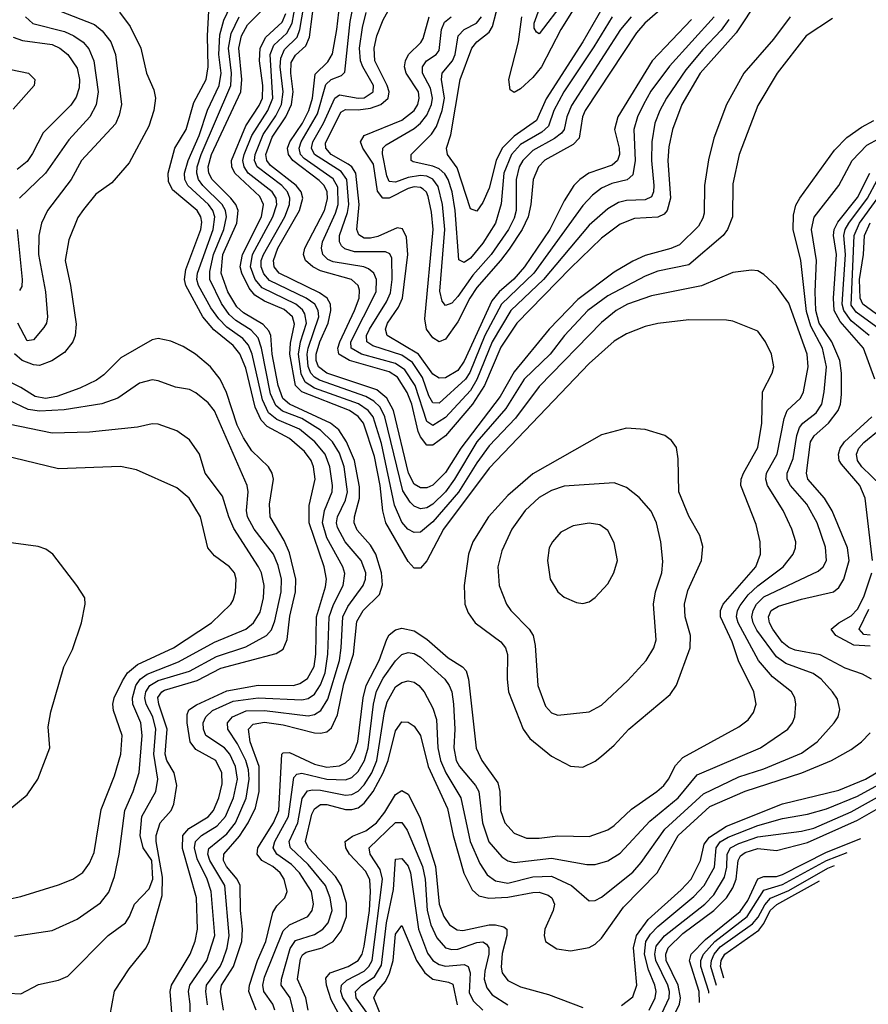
# Model space of a CAD drawing. Header units: inches. Extents: x 1308407 to 1441228, y 959628 to 1036311.
# Tile 545 of 656: x 1422306 to 1425024, y 974469 to 977621. Entities that reach past the tile are written whole.
import ezdxf

# ---------------------------------------------------------------- set-up
doc = ezdxf.new("R2010")
doc.units = ezdxf.units.IN
doc.header["$MEASUREMENT"] = 0
doc.layers.add('B4927', color=7, linetype='Continuous')

msp = doc.modelspace()

# ---------------------------------------------------------------- linework, layer by layer
at = {"layer": 'B4927', "color": 5}
for points, elevation in [([(1424774.4, 977630), (1424720.8, 977559.2), (1424625.6, 977450), (1424570.1, 977349.9), (1424530, 977242.3), (1424512.6, 977172.6), (1424499.4, 977090), (1424498.5, 977001.5), (1424494.7, 976985.3), (1424480.2, 976959.8), (1424419.7, 976900.3), (1424391.8, 976888.2), (1424310, 976866.8), (1424270, 976848.6), (1424210, 976812.9), (1424094.3, 976725.7), (1424002, 976630), (1423890, 976493.8), (1423844.7, 976415.3), (1423719.3, 976250), (1423670, 976171.2), (1423630, 976131.5), (1423610, 976122.5), (1423590, 976122.4), (1423570, 976134.5), (1423551.5, 976170), (1423503.4, 976370), (1423482.2, 976410), (1423450, 976436.3), (1423290, 976490), (1423263.3, 976510), (1423255.8, 976530), (1423255.6, 976550), (1423267.7, 976590), (1423294.2, 976650), (1423303.1, 976690), (1423301.7, 976710), (1423291.1, 976730), (1423266.6, 976746.6), (1423136.9, 976810), (1423121, 976830), (1423119.1, 976850), (1423132.8, 976890), (1423202.6, 977010), (1423213, 977050), (1423207.6, 977070), (1423191.7, 977090), (1423110, 977154.2), (1423097.8, 977170), (1423094.8, 977190), (1423114.6, 977245.4), (1423158.3, 977310), (1423176.3, 977350), (1423182.2, 977390), (1423174.2, 977450), (1423176, 977484), (1423190, 977507.4), (1423222.6, 977537.4), (1423234.3, 977565.7), (1423263.5, 977790)], 2820), ([(1424672.4, 977687.6), (1424601.3, 977578.7), (1424485.7, 977450), (1424427.3, 977350), (1424396.8, 977270), (1424385.8, 977214.2), (1424382.4, 977170), (1424390.5, 977050), (1424380.6, 977010), (1424370, 976998.2), (1424350.5, 976989.5), (1424275.3, 976984.7), (1424230, 976966.4), (1424170, 976922.2), (1424070, 976825.5), (1423898.3, 976650), (1423846.9, 976573.1), (1423794.7, 976450), (1423757, 976390), (1423670, 976288.9), (1423630, 976258.9), (1423610, 976259.4), (1423590, 976285.4), (1423582.7, 976302.7), (1423561.7, 976390), (1423547.7, 976427.7), (1423516.3, 976476.3), (1423490, 976493.7), (1423362.9, 976530), (1423328.9, 976550), (1423325.4, 976570), (1423331.3, 976590), (1423379, 976690), (1423393, 976730), (1423395, 976755), (1423390.6, 976770.6), (1423369, 976789), (1423270, 976817.7), (1423244.6, 976830), (1423222.1, 976850), (1423215.4, 976870), (1423219.4, 976890), (1423282.7, 977010), (1423292.5, 977047.5), (1423291.1, 977070), (1423281.9, 977090), (1423265.9, 977105.9), (1423181.5, 977170), (1423166.8, 977190), (1423164.3, 977210), (1423171.9, 977230), (1423212, 977290), (1423232.5, 977330), (1423243.6, 977370), (1423252.8, 977447.2), (1423293.5, 977486.5), (1423308.1, 977511.9), (1423322.4, 977590), (1423337.8, 977730)], 2780), ([(1424578.1, 977621.9), (1424552.8, 977587.2), (1424493.9, 977526.1), (1424439.6, 977460.4), (1424378.2, 977370), (1424356.2, 977330), (1424340.7, 977290), (1424330.9, 977230), (1424329.5, 977170.5), (1424337.4, 977090), (1424336.6, 977070), (1424330, 977054.6), (1424310, 977044.8), (1424250, 977042.6), (1424224.2, 977035.8), (1424190, 977015.2), (1424130, 976962.9), (1423983.5, 976790), (1423879, 976690), (1423819.1, 976590), (1423770.7, 976469.3), (1423750, 976434.3), (1423670, 976348.1), (1423630, 976321.8), (1423610, 976335), (1423572.5, 976450), (1423540.2, 976500.2), (1423510, 976520.9), (1423400.7, 976550), (1423367.8, 976570), (1423366.6, 976590), (1423447.9, 976750), (1423449, 976790), (1423440.1, 976810), (1423423.9, 976824), (1423408.4, 976830), (1423310, 976845.7), (1423293.5, 976853.5), (1423277.5, 976870), (1423273.4, 976890), (1423276.4, 976910), (1423318.1, 977001.9), (1423326.6, 977030), (1423324.7, 977084.7), (1423310, 977112), (1423217.3, 977177.3), (1423205.8, 977190), (1423200.9, 977210), (1423207.8, 977230), (1423260, 977320), (1423286.7, 977413.3), (1423304.3, 977430), (1423337.3, 977442.7), (1423347.1, 977452.9), (1423364.7, 977615.3), (1423391.1, 977748.9)], 2760), ([(1422852, 974430), (1422852.5, 974470), (1422846.9, 974510), (1422850.8, 974530), (1422906, 974610), (1422930.7, 974690), (1422919.7, 974830), (1422906.5, 974870), (1422875, 974935), (1422866.2, 974970), (1422868.8, 974990), (1422888.4, 975010), (1422939.2, 975040.8), (1422965.1, 975070), (1422991.2, 975130), (1423004, 975190), (1422997.8, 975230), (1422978.9, 975270), (1422962.3, 975290), (1422902.7, 975330), (1422894.9, 975350), (1422893.7, 975370), (1422902.4, 975390), (1422924.2, 975410), (1422990, 975439.5), (1423070, 975450.5), (1423210, 975443.5), (1423230, 975448.1), (1423250, 975461.8), (1423270, 975491.8), (1423284.2, 975530), (1423293.4, 975590), (1423297.3, 975710), (1423310.9, 975749), (1423342.8, 975810), (1423348, 975848), (1423341.5, 975870), (1423290, 975962.3), (1423275.7, 976010), (1423282.5, 976050), (1423306.8, 976110), (1423307.8, 976130), (1423299.8, 976190), (1423284.5, 976230), (1423251.8, 976270), (1423202.6, 976310), (1423130, 976341.2), (1423102.9, 976362.9), (1423084, 976404), (1423051, 976550), (1423038.9, 976578.9), (1423020.6, 976600.6), (1422970, 976636.9), (1422943.6, 976663.6), (1422918.4, 976698.4), (1422878.4, 976770), (1422873.4, 976790), (1422875.2, 976810), (1422925.6, 976950), (1422931.1, 976990), (1422925.3, 977010), (1422911.3, 977030), (1422844.7, 977090), (1422835.1, 977110), (1422834.5, 977130), (1422845.7, 977170), (1422881.1, 977250), (1422908.1, 977331.9), (1422945.1, 977410), (1422951.2, 977450), (1422944.1, 977510), (1422946.9, 977573.1), (1422960.3, 977619.7), (1423003.2, 977710)], 2960), ([(1424458.2, 977621.8), (1424331.7, 977490), (1424222.3, 977310), (1424211, 977270), (1424226.2, 977210), (1424226.9, 977190), (1424220.8, 977170), (1424204.4, 977155.6), (1424129, 977130), (1424100.1, 977110), (1424081.5, 977090), (1424050, 977041.3), (1424004.8, 976950), (1423922.8, 976830), (1423889.2, 976790.8), (1423842.2, 976750), (1423818.8, 976721.2), (1423730, 976528.4), (1423710, 976498.6), (1423670, 976475), (1423650, 976473.7), (1423630, 976486.8), (1423584.1, 976550), (1423483.6, 976610), (1423477.9, 976630), (1423484.3, 976650), (1423519.2, 976700.8), (1423531.8, 976730), (1423549.3, 976870), (1423545, 976925), (1423532.1, 976952.1), (1423515.4, 976955.4), (1423453.1, 976926.9), (1423430, 976921.3), (1423410, 976921.7), (1423392, 976932), (1423386.2, 976950), (1423393.5, 977030), (1423382.6, 977130), (1423370.2, 977150), (1423358.8, 977158.8), (1423304.1, 977190), (1423286.7, 977210), (1423286, 977226), (1423335.2, 977324.8), (1423350, 977334.1), (1423390, 977332.7), (1423430, 977337.8), (1423463, 977350), (1423486.2, 977370), (1423489.7, 977390), (1423483.2, 977410), (1423443.6, 977490), (1423441.8, 977530), (1423449.9, 977570), (1423470, 977621), (1423519.9, 977710)], 2720), ([(1422958.6, 974450), (1422949.7, 974510), (1422952.3, 974530), (1422991.3, 974590), (1423017.6, 974670), (1423020.3, 974710), (1423013.5, 974770), (1423012.2, 974850), (1423003, 974870), (1422969.1, 974910), (1422958.8, 974930), (1422959.5, 974950), (1423010, 975007.1), (1423038.5, 975050), (1423061.3, 975098.7), (1423073.2, 975150), (1423072.7, 975230), (1423044, 975310), (1423038.7, 975350), (1423053.7, 975366.3), (1423090, 975372.4), (1423150, 975364), (1423250, 975338.4), (1423270, 975337.2), (1423290, 975342), (1423305.4, 975354.6), (1423324.2, 975395.8), (1423344.8, 975495.2), (1423375.3, 975590), (1423385.6, 975694.4), (1423406.7, 975730), (1423458.5, 975781.5), (1423468.1, 975811.9), (1423465.2, 975850), (1423446.8, 975910), (1423430, 975939.2), (1423387.4, 975987.4), (1423377.6, 976010), (1423378.4, 976030), (1423394.9, 976090), (1423394.3, 976125.7), (1423378.5, 976210), (1423353.1, 976270), (1423328.1, 976308.1), (1423302.2, 976330), (1423170.6, 976390.6), (1423148.6, 976408.6), (1423133.7, 976450), (1423114.6, 976550), (1423110.3, 976610), (1423104.7, 976624.7), (1423085.9, 976645.9), (1423023, 976683.1), (1423001.8, 976701.8), (1422972.5, 976750), (1422951.8, 976810), (1422956.8, 976870), (1423001.5, 976970), (1423005.9, 977010), (1422998, 977030), (1422982.5, 977050), (1422922.4, 977110), (1422911.6, 977130), (1422910, 977150), (1422920.8, 977190), (1423014.6, 977390), (1423017.5, 977430), (1423008.3, 977530), (1423016.5, 977570), (1423035.6, 977604.4), (1423095.2, 977664.8)], 2920), ([(1423123.8, 974450), (1423116.8, 974470), (1423087.7, 974510), (1423084.7, 974530), (1423090, 974555.9), (1423150, 974704.2), (1423170, 974724.1), (1423229.6, 974750.4), (1423243.5, 974770), (1423247.7, 974790), (1423240.5, 974830), (1423202.8, 974890), (1423177, 974917), (1423130.3, 974950), (1423118, 974970), (1423123, 974990), (1423167.3, 975070), (1423184.7, 975195.3), (1423193.7, 975206.3), (1423210, 975209.5), (1423290, 975190), (1423350, 975187.3), (1423370, 975195.5), (1423390, 975214.1), (1423410.7, 975249.3), (1423422, 975290), (1423439, 975430), (1423448.8, 975471.2), (1423470, 975513.3), (1423510, 975568.8), (1423530, 975589.2), (1423550, 975595.7), (1423570, 975591.9), (1423590, 975580.5), (1423668.1, 975510), (1423682.3, 975490), (1423690.1, 975470), (1423696.2, 975430), (1423699.6, 975350), (1423696.3, 975290), (1423704.2, 975250), (1423714.4, 975230), (1423766.2, 975170), (1423776.6, 975150), (1423788.1, 975050), (1423809.2, 974989.2), (1423850, 974941.4), (1423870, 974928.7), (1423890, 974923.5), (1424010, 974936.8), (1424123.3, 974916.8), (1424150, 974917.3), (1424190, 974928.3), (1424230, 974953.6), (1424324.2, 975055.8), (1424415.1, 975130), (1424475.7, 975204.3), (1424679.4, 975290), (1424766.8, 975350), (1424781.2, 975370), (1424788.6, 975390), (1424792.5, 975430), (1424789.2, 975450), (1424778.7, 975470), (1424717.5, 975517.5), (1424672.2, 975570), (1424608, 975690), (1424602.4, 975710), (1424605.2, 975730), (1424613.7, 975746.3), (1424639.5, 975780.5), (1424670, 975809.3), (1424751.4, 975870), (1424783.8, 975910), (1424791.7, 975930), (1424792.7, 975950), (1424779.9, 975990), (1424751.9, 976050), (1424701.3, 976130), (1424695.7, 976150), (1424698.7, 976170), (1424732.6, 976230), (1424755.1, 976344.9), (1424764.1, 976370), (1424806.7, 976410), (1424816.5, 976430), (1424831.3, 976510), (1424828.4, 976550), (1424770, 976713.5), (1424730, 976767.8), (1424690, 976805.3), (1424670, 976817.6), (1424650, 976819.8), (1424590, 976812.2), (1424490.5, 976769.5), (1424330, 976737.5), (1424253.4, 976710), (1424216.8, 976690), (1424170, 976652.1), (1423970, 976446.7), (1423894.5, 976345.5), (1423810, 976257.1), (1423770, 976202.1), (1423711.7, 976108.3), (1423630, 976013.2), (1423590, 975980.3), (1423570, 975979.3), (1423549.9, 975990), (1423530, 976012.6), (1423506.6, 976066.6), (1423464.7, 976264.7), (1423438.7, 976350), (1423422.5, 976370), (1423391, 976391), (1423250, 976441.4), (1423220.6, 976460.6), (1423208, 976488), (1423199.6, 976550), (1423205.5, 976590), (1423224.4, 976650), (1423220, 976680), (1423212.5, 976692.5), (1423190.6, 976710.6), (1423082.5, 976762.5), (1423060.7, 976790), (1423045, 976830), (1423052.3, 976870), (1423117.3, 976990), (1423129.3, 977030), (1423127.2, 977050), (1423114.9, 977070), (1423038.4, 977130), (1423024.8, 977150), (1423021.2, 977170), (1423024.9, 977190), (1423050.1, 977250), (1423101.3, 977330), (1423117.5, 977370), (1423108.6, 977510), (1423120.3, 977539.7), (1423161.5, 977578.5), (1423178.4, 977610), (1423189.6, 977670)], 2860), ([(1424910, 977625), (1424825.6, 977570), (1424732.1, 977450), (1424670, 977346.3), (1424610.9, 977190), (1424590, 977095.3), (1424589.4, 976990), (1424573.1, 976950), (1424559.1, 976930), (1424450, 976836.7), (1424350, 976815.7), (1424310, 976800.4), (1424190, 976736.7), (1424125.7, 976690), (1424050.8, 976610), (1424004.9, 976550), (1423922.1, 976470), (1423863.3, 976376.7), (1423770, 976269.6), (1423699.2, 976150), (1423670, 976110.2), (1423630, 976070.5), (1423610, 976058.1), (1423590, 976054.9), (1423570, 976063.9), (1423556.4, 976076.4), (1423532.9, 976112.9), (1423476.1, 976350), (1423460.5, 976380.5), (1423440.4, 976400.4), (1423415.3, 976415.3), (1423266.7, 976466.7), (1423250, 976476.4), (1423239, 976490), (1423230.6, 976510.6), (1423227, 976550), (1423230, 976570.1), (1423264.1, 976670), (1423262.6, 976690), (1423251.3, 976710), (1423223.3, 976730), (1423106.4, 976786.4), (1423087.8, 976807.8), (1423079.8, 976830), (1423080.1, 976850), (1423087, 976870), (1423154.9, 976990), (1423170.2, 977030), (1423171.2, 977050), (1423163.5, 977070), (1423145.8, 977090), (1423066.7, 977150), (1423058.7, 977170), (1423060.2, 977190), (1423086.1, 977253.9), (1423126.5, 977313.5), (1423144.5, 977350), (1423150.3, 977390), (1423140.6, 977470), (1423142.3, 977497.7), (1423154.6, 977525.4), (1423194.9, 977565.1), (1423204, 977590), (1423216, 977664)], 2840), ([(1424373.3, 977666.7), (1424309.1, 977610), (1424281.4, 977578.6), (1424117.7, 977330), (1424108.8, 977310), (1424098.4, 977241.6), (1424078.7, 977221.3), (1423988.6, 977171.4), (1423967.6, 977150), (1423950.4, 977110), (1423943.5, 977030), (1423935.1, 976990), (1423915.6, 976950), (1423873.5, 976886.5), (1423846.6, 976850), (1423770, 976763.9), (1423747.9, 976730), (1423710, 976654.2), (1423670, 976598.1), (1423650, 976589.9), (1423630, 976602.3), (1423609.3, 976630), (1423604.1, 976664.1), (1423630.2, 976949.8), (1423625.2, 977005.2), (1423614.7, 977054.7), (1423609.2, 977069.1), (1423598.7, 977078.7), (1423590, 977084.3), (1423570, 977086.2), (1423550, 977080.8), (1423490, 977050.2), (1423469.4, 977049.4), (1423452.2, 977072.2), (1423439.1, 977159.1), (1423405.6, 977210), (1423398.1, 977230), (1423409.6, 977250.4), (1423530, 977299.7), (1423570, 977330.9), (1423581.3, 977350), (1423586.1, 977370), (1423583.3, 977390), (1423544.1, 977450), (1423539.2, 977470), (1423541.5, 977490), (1423551.5, 977510), (1423591.4, 977548.6), (1423598.8, 977561.2), (1423617.4, 977630)], 2680), ([(1424189.8, 977690), (1424110.3, 977550), (1423992.7, 977367.3), (1423961.7, 977298.3), (1423890, 977248.5), (1423852, 977210), (1423832.6, 977170), (1423810, 977081.6), (1423790, 977035.9), (1423770, 977008), (1423750, 977015.3), (1423707.3, 977147.3), (1423676.7, 977190), (1423673.7, 977210), (1423687.6, 977252.4), (1423716.7, 977430), (1423754.1, 977530), (1423770.2, 977549.8), (1423810, 977580.8), (1423820.8, 977599.2), (1423843.8, 977690)], 2620), ([(1424089.4, 977670), (1424039.2, 977590), (1423977.1, 977470), (1423950, 977436.5), (1423910, 977400.2), (1423890, 977388), (1423877.1, 977397.1), (1423873.3, 977430), (1423903.9, 977550), (1423915, 977630)], 2580), ([(1424050, 977681), (1423970, 977576), (1423961.7, 977581.7), (1423954.2, 977594.2), (1423953.7, 977610), (1423980, 977680)], 2560), ([(1422625.6, 977645.6), (1422659.7, 977599.7), (1422693.9, 977530), (1422712.7, 977450), (1422736.2, 977396.2), (1422741.5, 977370), (1422736.3, 977330), (1422719.3, 977280.7), (1422657.1, 977162.9), (1422601.2, 977098.9), (1422550, 977062.9), (1422510, 977013.8), (1422492.5, 976987.5), (1422463.6, 976916.4), (1422451.7, 976850), (1422469.1, 976770), (1422486.9, 976646.9), (1422483.3, 976610), (1422476.2, 976590), (1422450, 976556), (1422409, 976529), (1422370, 976514.5), (1422350, 976516.4), (1422314.4, 976530), (1422290, 976551.8)], 2980), ([(1422434, 977650), (1422545.3, 977605.3), (1422570, 977586), (1422598.2, 977550), (1422613.2, 977510), (1422632, 977350), (1422624.8, 977315.2), (1422612.5, 977287.5), (1422504.6, 977170), (1422470.6, 977109.4), (1422395, 977010), (1422375.5, 976970), (1422367.4, 976930), (1422366.4, 976870), (1422388.6, 976750), (1422395.3, 976670), (1422391.9, 976650), (1422383.9, 976636.1), (1422350, 976596.8), (1422330, 976593.2), (1422300.1, 976650)], 2960), ([(1422794.5, 974430), (1422788.6, 974510), (1422791.9, 974530), (1422851.9, 974630), (1422868.7, 974671.3), (1422876, 974710), (1422872.5, 974810), (1422827.5, 974967.5), (1422828.9, 975010), (1422848.3, 975031.7), (1422910, 975069.5), (1422926.4, 975090), (1422944.5, 975130), (1422954.5, 975174.5), (1422953.3, 975210), (1422933.9, 975250), (1422870, 975285.4), (1422852.1, 975310), (1422842.5, 975370), (1422842.6, 975397.4), (1422848.4, 975411.6), (1422872, 975428), (1422970, 975472.7), (1423070, 975490.6), (1423183, 975490), (1423203.6, 975496.4), (1423227.5, 975512.5), (1423249.5, 975550.5), (1423254.5, 975590), (1423256.8, 975710), (1423285.6, 975805.6), (1423288.9, 975830), (1423281.7, 975870), (1423232.9, 976010), (1423233.6, 976066.4), (1423252.3, 976150), (1423247, 976190), (1423239.7, 976210), (1423218.6, 976238.6), (1423170, 976280.6), (1423099.1, 976319.1), (1423079.2, 976339.2), (1423060.3, 976380.3), (1423030, 976505.8), (1423011.8, 976551.8), (1422990, 976578.6), (1422928.1, 976628.1), (1422892.9, 976670), (1422837.8, 976770), (1422834.3, 976790), (1422838.6, 976821.4), (1422886.8, 976950), (1422890, 976972.8), (1422886.8, 976990), (1422874.5, 977010), (1422796.1, 977076.1), (1422783.3, 977103.3), (1422781.2, 977130), (1422803.4, 977210), (1422839.7, 977270), (1422864.3, 977355.7), (1422903.9, 977430), (1422909.6, 977470), (1422907.3, 977570), (1422911.6, 977650)], 2980), ([(1423063.6, 974450), (1423039.7, 974510), (1423042.1, 974530), (1423067.5, 974610), (1423094.8, 974670), (1423116.7, 974763.3), (1423130, 974785), (1423155.2, 974810), (1423162.7, 974830), (1423153.5, 974870), (1423140.3, 974890), (1423117.5, 974910), (1423082, 974930), (1423067.1, 974950), (1423068.9, 974970), (1423119, 975050), (1423136.6, 975090), (1423146.1, 975270), (1423150, 975274.2), (1423170, 975275.7), (1423250, 975238.1), (1423290, 975228.6), (1423330, 975232.9), (1423350, 975242.6), (1423364.2, 975255.8), (1423379.1, 975280.9), (1423389, 975311), (1423406.3, 975450), (1423415.7, 975490), (1423457.2, 975570), (1423482.1, 975637.9), (1423490, 975651.6), (1423510, 975667.6), (1423530, 975673.6), (1423570, 975665.1), (1423610, 975638), (1423678.5, 975578.5), (1423725, 975550), (1423736.6, 975536.6), (1423744.1, 975510), (1423768.7, 975288.7), (1423786.8, 975250), (1423838.1, 975178.1), (1423844.2, 975150), (1423846.5, 975090), (1423859.6, 975050), (1423890, 975016.6), (1423930, 975001.2), (1423970, 975000.7), (1424030, 975008.5), (1424130, 975006.5), (1424190, 975028.1), (1424210, 975041.5), (1424265.7, 975094.3), (1424347.1, 975150), (1424368.9, 975170), (1424384.3, 975190), (1424406.5, 975233.5), (1424430, 975258.8), (1424610, 975357.5), (1424639.9, 975380.1), (1424657.1, 975402.9), (1424664.7, 975430), (1424657.7, 975470), (1424608.3, 975568.3), (1424588.6, 975630), (1424551, 975710), (1424551.3, 975730), (1424559.3, 975750), (1424663.6, 975870), (1424679.2, 975910), (1424678.2, 975950), (1424665.3, 976005.3), (1424616.6, 976130), (1424617.6, 976150), (1424624.7, 976170), (1424670, 976251.7), (1424683.8, 976330), (1424685.9, 976430), (1424716.8, 976490), (1424721.6, 976510), (1424714.4, 976550), (1424694.6, 976590), (1424670, 976623.9), (1424590, 976655.9), (1424570, 976659.8), (1424450, 976659.9), (1424350, 976648.3), (1424310, 976639.3), (1424250, 976615.8), (1424210, 976591.9), (1424130, 976520.7), (1423810, 976185.6), (1423663.4, 975990), (1423610, 975889.1), (1423590, 975865.4), (1423570, 975865.2), (1423550, 975886.4), (1423478.9, 976010), (1423469, 976049), (1423461.3, 976130), (1423442.5, 976222.5), (1423407.9, 976330), (1423390.7, 976350.7), (1423362.8, 976370), (1423210, 976429.4), (1423190, 976450), (1423171.5, 976550), (1423173.9, 976586.1), (1423186.6, 976646.6), (1423180, 976670), (1423153.3, 976693.3), (1423090, 976720.5), (1423059.5, 976739.5), (1423041.6, 976761.6), (1423017.8, 976810), (1423012.8, 976830), (1423019.5, 976870), (1423080.2, 976990), (1423086.7, 977030), (1423075, 977055), (1422995, 977130), (1422985.3, 977150), (1422984.3, 977170), (1423030, 977281.5), (1423073.5, 977346.5), (1423083.8, 977370), (1423085, 977410), (1423074.4, 977490), (1423076.9, 977530), (1423094.8, 977565.2), (1423146.8, 977613.2), (1423158.5, 977641.5)], 2880), ([(1424530.9, 977630), (1424387.1, 977472.9), (1424328, 977392), (1424304, 977350), (1424285, 977310), (1424273.8, 977270), (1424277.2, 977170), (1424270, 977125), (1424251.5, 977108.5), (1424202.8, 977097.2), (1424170, 977082.3), (1424140.7, 977059.3), (1424110, 977026.3), (1423952.6, 976810), (1423849.5, 976710), (1423796.3, 976610), (1423748.2, 976491.8), (1423733.8, 976470), (1423650, 976393.7), (1423630, 976394.4), (1423617.1, 976417.1), (1423596.2, 976476.2), (1423564, 976524), (1423530, 976546.8), (1423437.1, 976577.2), (1423417.6, 976590), (1423416.9, 976610), (1423426.3, 976630), (1423481.6, 976718.4), (1423493.4, 976746.6), (1423499, 976790), (1423497.7, 976857.7), (1423492, 976872), (1423477.7, 976877.7), (1423378.3, 976878.3), (1423347.3, 976887.3), (1423337.2, 976897.2), (1423330.6, 976910), (1423331, 976930), (1423356.4, 977003.6), (1423360.8, 977030), (1423353.8, 977110), (1423335.6, 977135.6), (1423250, 977189.3), (1423240.6, 977210), (1423244.9, 977230), (1423279.5, 977290), (1423315.5, 977370), (1423330, 977380.7), (1423390, 977369.7), (1423410, 977371.4), (1423438.5, 977390), (1423439.6, 977410), (1423404.9, 977470), (1423398.1, 977490), (1423394.8, 977530), (1423403.7, 977596.3), (1423416.1, 977643.9)], 2740), ([(1422325.2, 977630), (1422348.6, 977608.6), (1422450, 977583.3), (1422479.5, 977570), (1422509.1, 977549.1), (1422527.6, 977527.6), (1422544.1, 977490), (1422557.4, 977390), (1422550.9, 977349.1), (1422530.3, 977309.7), (1422463.6, 977236.4), (1422388.6, 977130), (1422305.4, 977050)], 2940), ([(1422907.9, 974467.9), (1422902.4, 974510), (1422904.6, 974530), (1422947.8, 974590), (1422957.3, 974610), (1422971, 974650), (1422977.6, 974690), (1422962.7, 974850), (1422915.2, 974930), (1422909.2, 974950), (1422911.8, 974968.2), (1422970, 975015.3), (1422997.5, 975050), (1423031.2, 975128.8), (1423041.7, 975190), (1423039.5, 975219.5), (1423030.7, 975250), (1423003.4, 975303.4), (1422972.7, 975350), (1422971.8, 975370), (1422987.7, 975390), (1423031.5, 975408.5), (1423090, 975410), (1423230, 975393.1), (1423250, 975396.9), (1423270.7, 975409.3), (1423293.6, 975446.4), (1423330, 975569.9), (1423336.3, 975610), (1423341.7, 975710), (1423357.6, 975742.4), (1423406.3, 975810), (1423413.5, 975830), (1423414.4, 975850), (1423399.9, 975890), (1423349, 975950), (1423324.5, 975995.5), (1423321.3, 976010), (1423324.2, 976030), (1423350, 976083.3), (1423355.9, 976110), (1423345.6, 976190), (1423330, 976233.3), (1423308.2, 976270), (1423270, 976307.7), (1423210, 976344.5), (1423148, 976368), (1423126.2, 976386.2), (1423110, 976423.8), (1423081, 976570), (1423070, 976602.6), (1423047.1, 976627.1), (1422998.4, 976658.4), (1422977.5, 976677.5), (1422952.2, 976712.2), (1422915.6, 976790), (1422915.5, 976815.5), (1422926.6, 976870), (1422960.1, 976950), (1422969, 976990), (1422965.8, 977010), (1422955.1, 977030), (1422892.8, 977090), (1422878.4, 977110), (1422873.5, 977130), (1422875.1, 977150), (1422887.8, 977190), (1422982.4, 977410), (1422984.2, 977450), (1422975.5, 977530), (1422983.5, 977576.5), (1423009.6, 977630.4)], 2940), ([(1424264.8, 977630), (1424230.6, 977590), (1424073.4, 977346.6), (1424058.8, 977310), (1424050.6, 977270), (1424041.8, 977258.2), (1424019.5, 977240.5), (1423950, 977202.2), (1423917.4, 977170), (1423906.2, 977150), (1423896.1, 977110), (1423896.6, 977010), (1423890, 976986.1), (1423871.6, 976950), (1423815.9, 976870), (1423757.1, 976802.9), (1423710, 976735.3), (1423690, 976714.2), (1423670, 976706.7), (1423659.6, 976719.6), (1423651.7, 976751.7), (1423668.3, 976950), (1423660.3, 977030), (1423647, 977087), (1423630, 977111.1), (1423610, 977120.3), (1423590, 977122.7), (1423550, 977116.2), (1423510, 977100.6), (1423490, 977102.9), (1423481.7, 977121.7), (1423468.5, 977191.5), (1423469.6, 977210), (1423479.6, 977220.4), (1423570, 977273.2), (1423590.4, 977289.5), (1423610, 977315.3), (1423624.8, 977350), (1423628.3, 977370), (1423621.7, 977401.7), (1423596.1, 977450), (1423596.1, 977470), (1423609.5, 977490), (1423640.6, 977510), (1423650, 977522.4), (1423657, 977590), (1423666.9, 977613.1), (1423687.7, 977630)], 2660), ([(1424203.4, 977630), (1424145.6, 977534.4), (1424048.6, 977390), (1424017.5, 977330), (1423999.8, 977280.2), (1423978.8, 977261.2), (1423910, 977221.2), (1423881.3, 977190), (1423857.3, 977130), (1423848.6, 977031.4), (1423830.6, 976970), (1423790, 976905.3), (1423750, 976858.1), (1423730, 976843.4), (1423712.3, 976852.3), (1423701.3, 977010), (1423690.9, 977070), (1423678.4, 977110), (1423668.2, 977128.2), (1423650, 977144), (1423630, 977152.6), (1423566.3, 977166.3), (1423559.8, 977170), (1423559.7, 977179.7), (1423559.6, 977190), (1423625.3, 977254.7), (1423640.8, 977279.2), (1423659.4, 977330), (1423667.1, 977370), (1423657.5, 977430), (1423659.2, 977450), (1423692.9, 977490), (1423700.7, 977510), (1423711, 977570), (1423730.2, 977589.8), (1423769.6, 977610.4), (1423784.9, 977630)], 2640), ([(1422285, 977565), (1422314.6, 977554.6), (1422410, 977541.7), (1422435, 977530), (1422460.5, 977510), (1422490, 977466.4), (1422497.8, 977430), (1422496.5, 977403.5), (1422486.7, 977373.3), (1422470, 977347.7), (1422380.8, 977259.2), (1422347.6, 977192.4), (1422330, 977166.8), (1422298, 977142)], 2920), ([(1422214.4, 977474.4), (1422334.8, 977450), (1422354.5, 977430), (1422352, 977410), (1422284.9, 977335.1)], 2880), ([(1423197.4, 974390), (1423172, 974490), (1423143.6, 974530), (1423144.5, 974550), (1423172.5, 974647.5), (1423190, 974673.3), (1423250, 974693.2), (1423276.7, 974710), (1423294.7, 974730), (1423307, 974770), (1423300.8, 974810), (1423285.2, 974850), (1423230, 974917.2), (1423173.9, 974970), (1423173, 974973), (1423169.3, 974990), (1423197.5, 975050), (1423211.4, 975128.6), (1423227.5, 975152.5), (1423243.8, 975156.2), (1423270, 975155.2), (1423350, 975138.5), (1423370, 975140.8), (1423390, 975151.5), (1423410, 975172.3), (1423433.8, 975210), (1423449.8, 975250), (1423474.3, 975405.7), (1423482.9, 975437.1), (1423510, 975485.1), (1423530, 975499.9), (1423550, 975505.2), (1423570, 975500.1), (1423584.6, 975490), (1423601.7, 975470), (1423630, 975417.1), (1423640.8, 975380.8), (1423645.4, 975290), (1423654, 975250), (1423670.8, 975210), (1423719, 975130), (1423749, 974990), (1423780.2, 974920.2), (1423803.8, 974883.8), (1423830, 974864.2), (1423870, 974856.6), (1423950, 974877.8), (1424010, 974879.2), (1424074, 974850), (1424130, 974800.2), (1424150, 974801.5), (1424170, 974812.1), (1424270, 974892.5), (1424297, 974923), (1424372.5, 975030), (1424496.5, 975143.5), (1424610, 975197.5), (1424690, 975223.3), (1424810, 975273.7), (1424860.2, 975310), (1424915.4, 975370), (1424928.2, 975390), (1424932.8, 975412.8), (1424925.6, 975445.6), (1424909.9, 975470), (1424873.7, 975510), (1424848.2, 975528.2), (1424760.6, 975560.6), (1424730, 975581.7), (1424666.8, 975666.8), (1424655.1, 975690), (1424651.2, 975710), (1424655.4, 975730), (1424666.4, 975750), (1424690, 975773.8), (1424863.8, 975856.3), (1424879.9, 975870), (1424890.4, 975890), (1424887.8, 975932.2), (1424860.9, 976010), (1424827.1, 976070), (1424774.7, 976130), (1424764.1, 976150), (1424764.8, 976170), (1424783.4, 976216.6), (1424795.1, 976290), (1424804.2, 976315.8), (1424814.6, 976330), (1424857.5, 976362.5), (1424875.1, 976390), (1424883.4, 976430), (1424890, 976510), (1424877.6, 976570), (1424840.3, 976640.3), (1424826.6, 976686.6), (1424808, 976850), (1424783.9, 976950), (1424784.4, 976995.6), (1424792.5, 977027.5), (1424805.2, 977050), (1424916, 977204), (1424956, 977244), (1425002.4, 977277.6), (1425041.8, 977298.2)], 2840), ([(1425034.7, 975510), (1425005.9, 975525.9), (1424950, 975545.7), (1424870, 975588.3), (1424790, 975602.5), (1424770, 975611.3), (1424748.9, 975628.9), (1424718.4, 975670), (1424708, 975690), (1424704.4, 975710), (1424713.2, 975730), (1424736.7, 975743.3), (1424810, 975766.4), (1424912.7, 975790), (1424930, 975804), (1424946.5, 975830), (1424963.1, 975890), (1424957.5, 975930), (1424908.9, 976048.9), (1424884.3, 976090), (1424830.6, 976150), (1424826.2, 976170), (1424839.4, 976270), (1424851, 976289), (1424896.7, 976330), (1424927.9, 976370), (1424935, 976390), (1424938.2, 976421.8), (1424938.4, 976490), (1424933.7, 976530), (1424908.1, 976590), (1424867.4, 976650), (1424856.7, 976690), (1424854, 976750), (1424858.6, 976850), (1424842, 976950), (1424851.2, 976988.9), (1424930, 977090.1), (1424972.7, 977170), (1425020.2, 977219.8), (1425058.7, 977241.3)], 2820), ([(1425044.8, 976470), (1425009, 976570), (1424934.6, 976654.6), (1424914.9, 976690), (1424912.4, 976730), (1424922.6, 976870), (1424913.3, 976930), (1424915.4, 976950), (1424927.1, 976972.9), (1424990, 977051.7), (1425029.8, 977130)], 2780), ([(1425027.2, 976610), (1424970, 976657.6), (1424946.2, 976690), (1424941, 976710), (1424951.4, 976870), (1424946.5, 976930), (1424950.8, 976950), (1424962.1, 976970), (1425022, 977050), (1425052.9, 977107.1)], 2760), ([(1425060.2, 976630), (1424985, 976685), (1424970, 976707.7), (1424979.6, 976930), (1424996.7, 976970), (1425052.7, 977047.3)], 2740), ([(1425090.5, 976650), (1425006.6, 976710), (1424998.5, 976730), (1424996.4, 976790), (1425008.7, 976870), (1425012.4, 976930), (1425030, 976970.8)], 2720), ([(1422297.9, 976950), (1422314.5, 976790), (1422312.7, 976767.3), (1422305.5, 976754.5)], 2940), ([(1422594.5, 974430), (1422610, 974511.8), (1422657.3, 974582.7), (1422711.1, 974650), (1422720.8, 974670), (1422762.3, 974817.7), (1422763.7, 974876.3), (1422742.8, 974990), (1422743.7, 975010), (1422755.7, 975050), (1422791, 975090), (1422800.1, 975110), (1422809, 975170), (1422800.9, 975210), (1422777.8, 975250), (1422772.3, 975270), (1422778.4, 975350), (1422751.9, 975430), (1422749, 975451), (1422761.6, 975470), (1422770, 975474.5), (1422874.1, 975505.9), (1422950, 975545.2), (1423127.4, 975592.6), (1423150, 975605.6), (1423163.4, 975636.6), (1423171.5, 975711.5), (1423189.3, 975790), (1423190.7, 975830.7), (1423170, 975914), (1423153.7, 975953.7), (1423108.5, 976030), (1423106.1, 976070), (1423118.9, 976150), (1423115.2, 976170), (1423102.7, 976190), (1423050, 976241.1), (1423022.5, 976282.5), (1423003.2, 976323.2), (1422968.1, 976428.1), (1422948.3, 976470), (1422916.9, 976510), (1422869, 976550), (1422830, 976575.2), (1422790, 976592.2), (1422750, 976600.3), (1422730, 976596.8), (1422630, 976539), (1422575.3, 976484.7), (1422552.3, 976467.7), (1422498.3, 976441.7), (1422425.1, 976414.9), (1422388.3, 976408.3), (1422355.2, 976415.2), (1422310, 976443.5), (1422238.9, 976478.9)], 3020), ([(1422230, 974507.5), (1422310, 974503.2), (1422366.9, 974533.1), (1422430, 974546), (1422460.3, 974559.7), (1422589, 974690), (1422644.9, 974730), (1422658.2, 974750), (1422674.4, 974790), (1422721.3, 974838.7), (1422732.7, 974870), (1422729.6, 974929.6), (1422701.6, 974970), (1422691.8, 975010), (1422697.4, 975070), (1422742.7, 975150), (1422749.1, 975190), (1422736, 975270), (1422742.3, 975350), (1422732.2, 975390), (1422711.6, 975430), (1422707.2, 975450), (1422710.6, 975470), (1422723.4, 975490), (1422750, 975505.4), (1422850, 975535.7), (1422937, 975583), (1423030, 975613.5), (1423097.1, 975650), (1423112.3, 975667.7), (1423123, 975697), (1423144.1, 975790), (1423144.5, 975830), (1423134.1, 975874.1), (1423119, 975910), (1423057.2, 975990), (1423035.8, 976030), (1423032.4, 976050), (1423037.7, 976110), (1423034.9, 976130), (1422930, 976368.9), (1422910, 976394.3), (1422870, 976427.2), (1422850, 976437.4), (1422805.1, 976445.1), (1422750, 976465.4), (1422730, 976468), (1422690, 976458), (1422620.2, 976410), (1422568.8, 976391.2), (1422448.1, 976371.9), (1422370, 976367.5), (1422333.8, 976373.8), (1422270, 976403.6)], 3040), ([(1425037.6, 975890), (1425014.4, 976090), (1424997, 976130), (1424938.2, 976198.2), (1424931.1, 976210), (1424928.9, 976230), (1424934.6, 976250), (1424947.8, 976270), (1425036.2, 976350)], 2780), ([(1422290, 974687.2), (1422410, 974705.9), (1422490, 974741.7), (1422565.4, 974794.6), (1422591.4, 974828.6), (1422610, 974878.3), (1422624.9, 974950), (1422642.5, 975090), (1422669.9, 975150), (1422688.3, 975211.7), (1422698.6, 975330), (1422693.8, 975370), (1422668.9, 975430), (1422667.1, 975450), (1422678.4, 975490), (1422692.1, 975510), (1422714.2, 975525.8), (1422814.7, 975565.3), (1422930, 975628.3), (1423030.4, 975670), (1423054.8, 975690), (1423075.9, 975724.1), (1423086.9, 975770), (1423089.1, 975810), (1423080.3, 975850), (1423071, 975870), (1422992.1, 975992.1), (1422975.7, 976030), (1422955.8, 976095.8), (1422900.7, 976170), (1422882.1, 976230), (1422850, 976275.8), (1422810, 976304.6), (1422750, 976326.3), (1422730, 976327.1), (1422683.1, 976316.9), (1422530, 976301.1), (1422410, 976298.1), (1422270, 976326.1)], 3060), ([(1425065.2, 976130), (1425003.2, 976190), (1424990.2, 976210), (1424986.9, 976230), (1424994.2, 976250), (1425010, 976267.9), (1425062.1, 976310)], 2760), ([(1422230, 974796.8), (1422310, 974814.1), (1422430, 974852), (1422476, 974870), (1422508.4, 974891.6), (1422530, 974920.8), (1422545, 974955), (1422567.1, 975092.9), (1422610, 975200.8), (1422629.9, 975269.9), (1422634.9, 975330), (1422606.2, 975410), (1422604.5, 975430), (1422609.2, 975450), (1422635.5, 975504.5), (1422651.3, 975530), (1422683.3, 975556.7), (1422798.8, 975610), (1422920.2, 975690), (1422982, 975750), (1422990, 975763.1), (1422997.5, 975790), (1422999.6, 975830), (1422994.4, 975850), (1422978, 975870), (1422930, 975904.7), (1422908.6, 975930), (1422884.9, 976030), (1422849.1, 976090), (1422810, 976122.9), (1422680.3, 976180.3), (1422629.5, 976190.5), (1422430, 976183.9), (1422250, 976227.3)], 3080), ([(1422280.6, 975099.4), (1422330, 975139.7), (1422364.2, 975190), (1422402.6, 975290), (1422397, 975357), (1422405.7, 975405.7), (1422447, 975550), (1422474.8, 975605.2), (1422504.5, 975690), (1422515.8, 975750), (1422514.3, 975770), (1422489.6, 975810), (1422412.6, 975910), (1422390, 975926.2), (1422365.4, 975934.6), (1422230, 975953)], 3120), ([(1425030, 975615.8), (1424978.4, 975618.4), (1424919.9, 975650), (1424905.5, 975670), (1424929.9, 975690), (1424970, 975712.4), (1424990, 975734.3), (1425010, 975773.4), (1425035.7, 975850)], 2780), ([(1425030, 975650.8), (1425010, 975653.1), (1424994.8, 975670), (1425026, 975734)], 2760), ([(1423230.2, 974450), (1423222.9, 974490), (1423195.7, 974550), (1423205.5, 974614.5), (1423212.5, 974627.5), (1423223.8, 974636.2), (1423275, 974650), (1423310, 974670.8), (1423336, 974704), (1423352.7, 974750), (1423352.8, 974792.8), (1423336.3, 974850), (1423317.9, 974877.9), (1423231.6, 974970), (1423221.5, 974990), (1423242.4, 975077.6), (1423250, 975094.9), (1423270, 975108.6), (1423290, 975108.6), (1423350, 975093.3), (1423370, 975092.5), (1423390, 975098.3), (1423410, 975112.9), (1423438.3, 975150), (1423470.9, 975210), (1423486.6, 975250), (1423510, 975344.5), (1423530, 975373.1), (1423550, 975372.9), (1423570, 975359.5), (1423589.5, 975329.5), (1423614.5, 975230), (1423676.2, 975096.2), (1423694.2, 975010), (1423729.2, 974889.2), (1423755.7, 974835.7), (1423777, 974817), (1423808.9, 974808.9), (1423870, 974812.4), (1423950, 974827.2), (1423970, 974827.8), (1423998.6, 974818.6), (1424010.6, 974810), (1424018.9, 974790), (1424014.6, 974770), (1423988.7, 974710), (1423985.9, 974690), (1423990.6, 974670.6), (1424027.1, 974647.1), (1424070, 974640.3), (1424130, 974651.3), (1424150, 974661.9), (1424170, 974681.2), (1424240, 974780), (1424348.5, 974890), (1424415.1, 975010), (1424517.2, 975102.8), (1424630, 975151.4), (1424811.2, 975210), (1424906.2, 975250), (1424970, 975285.3), (1425003, 975310), (1425030, 975338.1)], 2820), ([(1424234.3, 974465.7), (1424270, 974492.8), (1424283.3, 974530), (1424271.9, 974650), (1424281.8, 974690), (1424319.7, 974740.3), (1424424.8, 974835.2), (1424456.8, 974870), (1424487, 974930), (1424498.4, 974981.6), (1424515.7, 975004.3), (1424570, 975040), (1424750, 975110.8), (1424930, 975154.3), (1425015.9, 975190), (1425050, 975210.3)], 2780), ([(1424322.1, 974450), (1424341.7, 974490), (1424344.8, 974510), (1424340.9, 974530), (1424319.9, 974579.9), (1424307.2, 974630), (1424311.3, 974670), (1424326.3, 974693.7), (1424350, 974718.7), (1424465.8, 974814.2), (1424498.7, 974850), (1424531.3, 974908.7), (1424536.8, 974970), (1424550.4, 974989.6), (1424575.3, 975004.7), (1424670, 975041.7), (1424750, 975064.3), (1424830, 975077.4), (1424890, 975094.7), (1424990, 975136), (1425070, 975179.5)], 2760), ([(1423343.8, 974410), (1423303.5, 974483.5), (1423289.4, 974530), (1423287.2, 974552.8), (1423300.4, 974570), (1423358.8, 974590), (1423390, 974609), (1423402.8, 974630), (1423410, 974655.6), (1423426.2, 974770), (1423430.3, 974830.3), (1423427.7, 974867.7), (1423414.4, 974894.4), (1423362.1, 974950), (1423350.6, 974970), (1423348.8, 974990), (1423372.1, 975008), (1423415, 975025), (1423448.9, 975050), (1423476.1, 975083.9), (1423510, 975140.8), (1423530, 975153.9), (1423550, 975142.1), (1423588.1, 975068.1), (1423637.8, 974910), (1423650.3, 974790), (1423664.6, 974750), (1423683.4, 974723.4), (1423707.2, 974707.2), (1423725.2, 974705.2), (1423810, 974723.2), (1423830, 974723.7), (1423857.3, 974717.3), (1423866.9, 974710), (1423867, 974690), (1423851.9, 974631.9), (1423848.2, 974588.2), (1423851.7, 974570), (1423870, 974545.4), (1423910, 974525.1), (1424000.5, 974500.5), (1424110, 974459.1)], 2780), ([(1424339.5, 974390), (1424386.7, 974490), (1424387.4, 974510), (1424382.1, 974530), (1424343.7, 974610), (1424340.5, 974630), (1424344.9, 974655.1), (1424371.1, 974688.9), (1424500.8, 974790), (1424530, 974819.9), (1424564, 974876), (1424571.5, 974908.5), (1424571.8, 974950), (1424582.9, 974970), (1424610, 974984.4), (1424670, 975005.5), (1424810, 975023), (1424850, 975032.8), (1424970, 975085.7), (1425090, 975152.7)], 2740), ([(1424371, 974370), (1424419.2, 974470), (1424422.9, 974490), (1424415.8, 974530), (1424377.2, 974610), (1424375.9, 974630), (1424383, 974650), (1424430, 974695.7), (1424530, 974770), (1424569.7, 974810), (1424590, 974842.3), (1424600.8, 974870), (1424607.5, 974930), (1424615.5, 974944.5), (1424630, 974955.2), (1424670, 974968), (1424730, 974961.8), (1424830, 974986.7), (1424990, 975059), (1425124.1, 975135.9)], 2720), ([(1423380.5, 974430), (1423341.4, 974490), (1423335.2, 974510), (1423337.3, 974530), (1423353.6, 974546.4), (1423410, 974575.3), (1423424.5, 974590), (1423435, 974610), (1423468, 974870), (1423460.9, 974900.9), (1423428.5, 974950), (1423425.6, 974970), (1423510, 975051.6), (1423530, 975051.3), (1423547.1, 975027.1), (1423596.4, 974910), (1423605.1, 974870), (1423611.5, 974770), (1423623.5, 974723.5), (1423642.3, 974682.3), (1423670, 974650.1), (1423690, 974644.2), (1423710, 974645.7), (1423770, 974667.1), (1423790, 974668.8), (1423801.5, 974661.5), (1423809.2, 974650), (1423808.6, 974630), (1423795.6, 974575.6), (1423794.1, 974550), (1423802.1, 974522.1), (1423819.7, 974499.7), (1423870, 974467.7)], 2760), ([(1424484.1, 974474.9), (1424482.3, 974510), (1424451.9, 974608.1), (1424457.2, 974630), (1424503.4, 974676.5), (1424613.5, 974766.5), (1424638, 974802), (1424670, 974871.4), (1424690, 974878.4), (1424730, 974878.4), (1424750, 974884.3), (1424890, 974956), (1425000.7, 974999.5)], 2680), ([(1424513.4, 974504.7), (1424513.2, 974510), (1424488.1, 974590), (1424488, 974610), (1424496.2, 974630), (1424532.3, 974670), (1424636.8, 974750), (1424690, 974834.6), (1424750, 974853.1), (1424890, 974929.1), (1424957.2, 974955.3)], 2660), ([(1423419.8, 974439.8), (1423384.1, 974490), (1423382.2, 974510), (1423401.8, 974530), (1423442.7, 974557.3), (1423465.1, 974594.9), (1423480.8, 974730), (1423503.1, 974836.9), (1423510, 974933.6), (1423530, 974935.8), (1423550, 974911.6), (1423557.9, 974890), (1423583.6, 974710), (1423612.8, 974632.8), (1423630, 974609.4), (1423650, 974596.3), (1423670, 974591.6), (1423730, 974596.3), (1423743, 974590), (1423749.4, 974570), (1423746.4, 974506.4), (1423759.8, 974479.8), (1423789.2, 974450)], 2740), ([(1424537.8, 974529.5), (1424520.2, 974590), (1424521.9, 974610), (1424530.5, 974630), (1424550, 974653.6), (1424653.6, 974726.4), (1424671.6, 974748.4), (1424692.6, 974787.4), (1424711.5, 974808.5), (1424770, 974834), (1424894.8, 974905.2), (1424915.8, 974913.3)], 2640), ([(1424561.3, 974553.3), (1424550.6, 974590), (1424553.3, 974610), (1424564.4, 974630), (1424673.7, 974706.3), (1424690, 974727.5), (1424710.4, 974769.5), (1424731.3, 974788.7), (1424867.6, 974864.4)], 2620), ([(1423472.2, 974410), (1423440.4, 974490), (1423450.3, 974510), (1423477.7, 974542.3), (1423490.8, 974569.2), (1423502, 974610), (1423510, 974693.6), (1423530, 974721.2), (1423577.6, 974610), (1423603.5, 974570), (1423630, 974549.5), (1423680.1, 974540.1), (1423693.2, 974533.2), (1423707.3, 974467.3)], 2720)]:
    msp.add_lwpolyline(points, dxfattribs=dict(at, elevation=elevation))
for points, elevation in [([(1424250, 976313.2), (1424170, 976292.6), (1423950, 976167.4), (1423870, 976097.5), (1423807.5, 976030), (1423757.8, 975950), (1423743.4, 975910), (1423730.1, 975810), (1423731.7, 975750), (1423742.5, 975722.5), (1423764.6, 975690), (1423847.5, 975630), (1423862.3, 975610), (1423868.6, 975588.6), (1423867.5, 975510), (1423871.9, 975470), (1423918.9, 975350), (1423940.3, 975320.3), (1424010, 975263.2), (1424070, 975232.1), (1424110, 975228.1), (1424150, 975247.1), (1424170, 975263.2), (1424210, 975298.5), (1424256.8, 975350), (1424390, 975460.9), (1424409.5, 975490.5), (1424454.3, 975610), (1424454.5, 975650), (1424438, 975710), (1424435.4, 975750), (1424446.6, 975793.4), (1424490.4, 975890), (1424494.8, 975934.8), (1424484.4, 975970), (1424450, 976031.8), (1424417.9, 976110), (1424415.5, 976215.5), (1424410, 976251.5), (1424394.5, 976274.5), (1424372.8, 976290), (1424310, 976309.1)], 2920), ([(1424210, 976138.7), (1424050, 976127.6), (1424010, 976113.8), (1423970, 976091.8), (1423925.5, 976050), (1423882.1, 975990), (1423850, 975920.5), (1423837.3, 975870), (1423841.8, 975810), (1423865.7, 975750), (1423879, 975730), (1423938.1, 975670), (1423950.8, 975650), (1423957.8, 975617.8), (1423965.5, 975490), (1423990, 975423.6), (1424010, 975401.8), (1424030, 975395.2), (1424130, 975406), (1424170, 975427.3), (1424254.6, 975505.4), (1424312.9, 975570), (1424337.2, 975610), (1424344.5, 975635.5), (1424335.9, 975750), (1424342.5, 975790), (1424363.2, 975850), (1424366.3, 975886.3), (1424359.5, 975950), (1424346.4, 976010), (1424328.4, 976048.4), (1424290, 976092), (1424250, 976123.5)], 2940), ([(1424130, 976009.8), (1424078.7, 976001.3), (1424039.1, 975980.9), (1424012.8, 975950), (1424002.4, 975930), (1423996.9, 975890), (1424005.2, 975830), (1424029.5, 975789.5), (1424050, 975772.7), (1424090, 975755.2), (1424110, 975752.7), (1424130, 975757.4), (1424150, 975771.7), (1424190, 975815.2), (1424209.8, 975850), (1424221, 975890), (1424210, 975946.6), (1424190, 975986.3), (1424164.4, 976004.4)], 2960)]:
    msp.add_lwpolyline(points, close=True, dxfattribs=dict(at, elevation=elevation))

doc.saveas('drawing.dxf')
